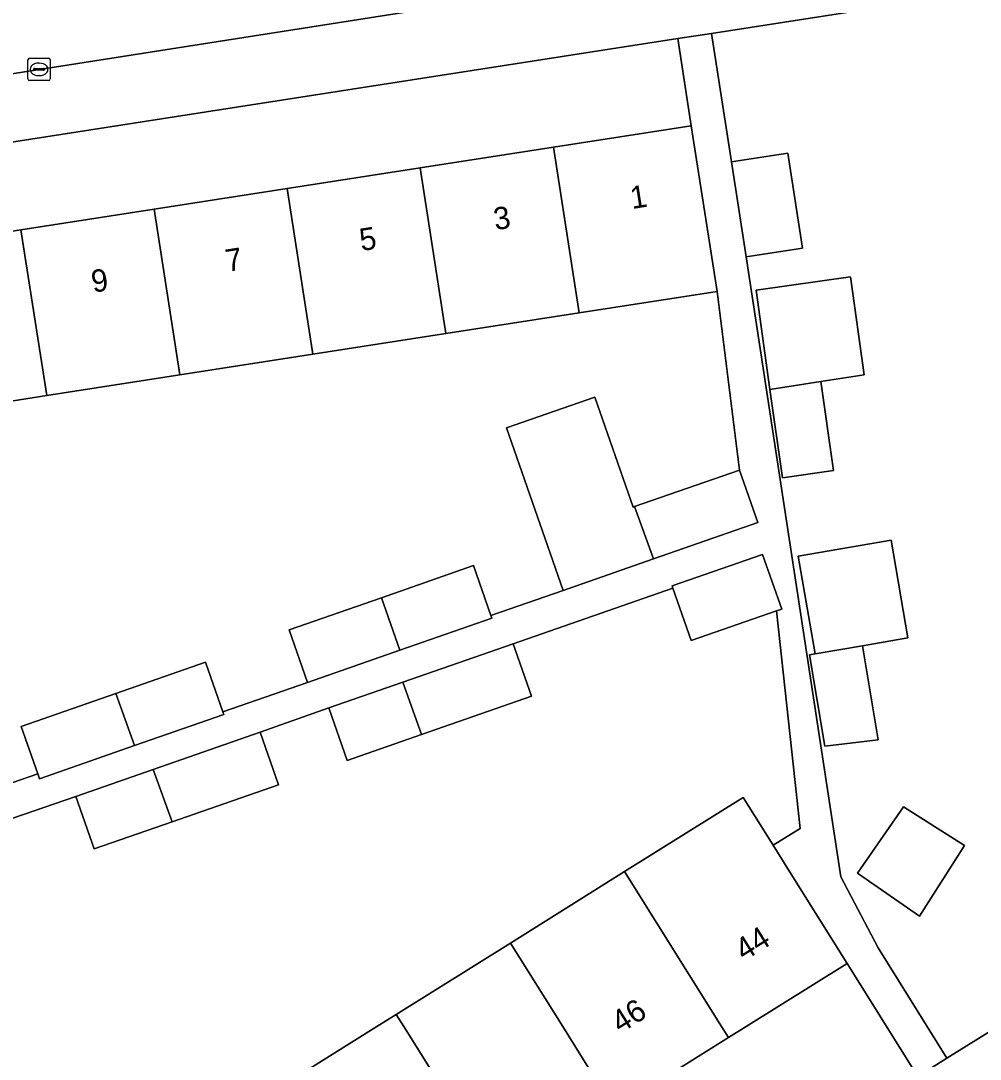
# Model space of a CAD drawing. Extents: x 160077 to 160948, y 386481 to 387498.
# Drawn here: x 160213.12 to 160256.07, y 387248.54 to 387295.04 of the extents above; entities that cross this region are included whole.
import ezdxf

# ---------------------------------------------------------------- set-up
doc = ezdxf.new("R2010")
doc.units = 0
for name, color, linetype in [('IMGEO_Erf', 7, 'Continuous'), ('IMGEO_Groenvoorziening', 7, 'Continuous'), ('IMGEO_Kolk', 7, 'Continuous'), ('IMGEO_Pand', 7, 'Continuous'), ('IMGEO_Pand_nummerreeks', 7, 'Continuous'), ('IMGEO_Voetpad_open', 7, 'Continuous')]:
    doc.layers.add(name, color=color, linetype=linetype)

msp = doc.modelspace()

# ---------------------------------------------------------------- linework, layer by layer
at = {"layer": 'IMGEO_Erf'}
for points in [[(160268.179, 387298.227), (160244.041, 387294.473), (160244.935, 387288.727), (160247.466, 387289.115), (160248.12, 387284.853), (160245.589, 387284.465), (160249.833, 387256.711), (160251.499, 387253.52), (160254.584, 387248.579), (160256.86, 387250), (160272.398, 387259.702)], [(160212.762, 387260.927), (160213.881, 387261.317), (160213.14, 387263.443), (160217.374, 387264.919), (160221.396, 387266.322), (160222.173, 387264.093), (160225.955, 387265.412), (160225.136, 387267.761), (160229.264, 387269.2), (160233.392, 387270.64), (160234.171, 387268.406), (160237.398, 387269.532), (160234.86, 387276.809), (160238.816, 387278.189), (160240.535, 387273.26), (160240.597, 387273.282), (160245.295, 387274.92), (160244.291, 387282.917), (160238.114, 387281.958), (160232.155, 387281.032), (160226.197, 387280.107), (160220.238, 387279.181), (160214.28, 387278.256), (160211.458, 387277.817)], [(160224.817, 387247.344), (160229.064, 387250), (160229.929, 387250.541), (160235.042, 387253.739), (160240.154, 387256.936), (160245.465, 387260.258), (160246.8, 387258.124), (160248.017, 387258.867), (160246.955, 387268.616), (160243.133, 387267.283), (160242.312, 387269.636), (160235.167, 387267.144), (160235.986, 387264.796), (160231.061, 387263.078), (160227.731, 387261.916), (160226.912, 387264.265), (160223.836, 387263.179), (160224.656, 387260.831), (160219.892, 387259.169), (160216.4, 387257.951), (160215.581, 387260.3), (160212.292, 387259.169)]]:
    msp.add_lwpolyline(points, dxfattribs=at)
for points in [[(160236.962, 387289.378), (160243.139, 387290.337), (160242.532, 387294.238), (160182.569, 387284.911), (160183.115, 387281.016), (160189.293, 387281.975), (160195.252, 387282.901), (160201.21, 387283.826), (160207.169, 387284.751), (160213.128, 387285.677), (160219.086, 387286.602), (160225.045, 387287.527), (160231.003, 387288.452)], [(160250.879, 387279.178), (160248.943, 387278.881), (160249.504, 387274.898), (160247.219, 387274.576), (160246.662, 387278.53), (160246.036, 387282.976), (160250.261, 387283.571)], [(160251.505, 387262.836), (160249.124, 387262.561), (160248.433, 387266.646), (160248.678, 387266.689), (160247.929, 387271.066), (160252.089, 387271.778), (160252.838, 387267.401), (160250.798, 387267.052)], [(160255.371, 387258.109), (160253.351, 387254.946), (160250.58, 387256.868), (160252.644, 387259.843)], [(160253.275, 387247.762), (160250.114, 387252.824), (160245.599, 387250), (160244.804, 387249.503), (160239.691, 387246.305), (160234.579, 387243.107), (160229.466, 387239.91), (160224.355, 387236.713), (160219.242, 387233.515), (160214.129, 387230.317), (160209.017, 387227.119), (160203.904, 387223.922), (160198.595, 387220.601), (160201.816, 387215.631)]]:
    msp.add_lwpolyline(points, close=True, dxfattribs=at)
at = {"layer": 'IMGEO_Groenvoorziening'}
msp.add_lwpolyline([(160240.999, 387304.084), (160205.719, 387298.712), (160206.789, 387291.743), (160242.066, 387297.269)], close=True, dxfattribs=at)
at = {"layer": 'IMGEO_Kolk'}
for p, q in [((160213.511, 387293.361), (160214.363, 387293.361)), ((160213.436, 387292.435), (160213.436, 387293.287)), ((160213.695, 387292.855), (160213.695, 387292.867)), ((160213.738, 387292.904), (160214.136, 387292.904)), ((160213.924, 387293.141), (160213.949, 387293.141)), ((160214.179, 387292.867), (160214.179, 387292.855)), ((160214.437, 387293.287), (160214.437, 387292.435)), ((160214.133, 387292.818), (160213.735, 387292.818)), ((160213.947, 387292.581), (160213.922, 387292.581)), ((160214.363, 387292.361), (160213.511, 387292.361))]:
    msp.add_line(p, q, dxfattribs=at)
for points in [[(160213.511, 387293.361), (160214.363, 387293.361)], [(160213.436, 387292.435), (160213.436, 387293.287)], [(160214.437, 387293.287), (160214.437, 387292.435)], [(160214.363, 387292.361), (160213.511, 387292.361)]]:
    msp.add_lwpolyline(points, dxfattribs=at)
for centre, radius, start, end in [((160213.513, 387293.285), 0.0765, 91.552, 178.448), ((160213.513, 387293.285), 0.0765, 91.552, 178.448), ((160214.361, 387293.285), 0.0765, 1.552, 88.448), ((160214.361, 387293.285), 0.0765, 1.552, 88.448), ((160213.735, 387292.864), 0.0403, 85.8775, 175.7526), ((160213.732, 387292.854), 0.0366, 178.938, 274.7102), ((160214.136, 387292.861), 0.043, 264.8664, 352.4533), ((160214.14, 387292.866), 0.0386, 1.7309, 96.639), ((160213.513, 387292.437), 0.0765, 181.552, 268.448), ((160213.513, 387292.437), 0.0765, 181.552, 268.448), ((160214.361, 387292.437), 0.0765, 271.552, 358.448), ((160214.361, 387292.437), 0.0765, 271.552, 358.448)]:
    msp.add_arc(centre, radius, start, end, dxfattribs=at)
for centre, major_axis, ratio, start_param, end_param in [((160213.923, 387292.861), (-0.387, 0.002), 0.722429, 4.712389, 7.853982), ((160213.948, 387292.861), (-0.39, 0.002), 0.717154, 1.570796, 4.712389)]:
    msp.add_ellipse(centre, major_axis=major_axis, ratio=ratio, start_param=start_param, end_param=end_param, dxfattribs=at)
at = {"layer": 'IMGEO_Pand'}
for points in [[(160238.114, 387281.958), (160244.291, 387282.917), (160243.906, 387285.397), (160243.139, 387290.337), (160236.962, 387289.378)], [(160236.962, 387289.378), (160231.003, 387288.452), (160232.155, 387281.032), (160238.114, 387281.958)], [(160248.12, 387284.853), (160247.466, 387289.115), (160244.935, 387288.727), (160245.589, 387284.465)], [(160226.197, 387280.107), (160232.155, 387281.032), (160231.003, 387288.452), (160225.045, 387287.527)], [(160225.045, 387287.527), (160219.086, 387286.602), (160220.238, 387279.181), (160226.197, 387280.107)], [(160219.086, 387286.602), (160213.128, 387285.677), (160214.28, 387278.256), (160220.238, 387279.181)], [(160213.128, 387285.677), (160207.169, 387284.751), (160208.321, 387277.33), (160208.815, 387274.149), (160211.952, 387274.636), (160211.458, 387277.817), (160214.28, 387278.256)], [(160250.261, 387283.571), (160246.036, 387282.976), (160246.662, 387278.53), (160248.943, 387278.881), (160250.879, 387279.178)], [(160248.943, 387278.881), (160246.662, 387278.53), (160247.219, 387274.576), (160249.504, 387274.898)], [(160240.535, 387273.26), (160238.816, 387278.189), (160234.86, 387276.809), (160237.398, 387269.532), (160241.439, 387270.941), (160240.597, 387273.282)], [(160246.114, 387272.572), (160245.295, 387274.92), (160240.597, 387273.282), (160241.439, 387270.941)], [(160252.089, 387271.778), (160247.929, 387271.066), (160248.678, 387266.689), (160250.798, 387267.052), (160252.838, 387267.401)], [(160246.332, 387271.142), (160242.28, 387269.729), (160242.312, 387269.636), (160243.133, 387267.283), (160246.955, 387268.616), (160247.185, 387268.696)], [(160233.392, 387270.64), (160229.264, 387269.2), (160230.083, 387266.852), (160234.211, 387268.292), (160234.171, 387268.406)], [(160225.955, 387265.412), (160230.083, 387266.852), (160229.264, 387269.2), (160225.136, 387267.761)], [(160235.986, 387264.796), (160235.167, 387267.144), (160230.219, 387265.418), (160231.061, 387263.078)], [(160250.798, 387267.052), (160248.678, 387266.689), (160248.433, 387266.646), (160249.124, 387262.561), (160251.505, 387262.836)], [(160221.396, 387266.322), (160217.374, 387264.919), (160218.216, 387262.579), (160222.215, 387263.974), (160222.173, 387264.093)], [(160226.912, 387264.265), (160227.731, 387261.916), (160231.061, 387263.078), (160230.219, 387265.418)], [(160217.374, 387264.919), (160213.14, 387263.443), (160213.881, 387261.317), (160213.959, 387261.094), (160218.216, 387262.579)], [(160224.656, 387260.831), (160223.836, 387263.179), (160219.05, 387261.51), (160219.892, 387259.169)], [(160215.581, 387260.3), (160216.4, 387257.951), (160219.892, 387259.169), (160219.05, 387261.51)], [(160247.463, 387257.064), (160246.8, 387258.124), (160245.465, 387260.258), (160240.154, 387256.936), (160244.493, 387250), (160244.804, 387249.503), (160245.599, 387250), (160250.114, 387252.824)], [(160253.351, 387254.946), (160255.371, 387258.109), (160252.644, 387259.843), (160250.58, 387256.868)], [(160237.38, 387250), (160239.691, 387246.305), (160244.804, 387249.503), (160244.493, 387250), (160240.154, 387256.936), (160235.042, 387253.739)], [(160235.042, 387253.739), (160229.929, 387250.541), (160230.268, 387250), (160234.579, 387243.107), (160239.691, 387246.305), (160237.38, 387250)], [(160230.268, 387250), (160229.929, 387250.541), (160229.064, 387250), (160224.817, 387247.344), (160229.466, 387239.91), (160234.579, 387243.107)]]:
    msp.add_lwpolyline(points, close=True, dxfattribs=at)
at = {"layer": 'IMGEO_Voetpad_open'}
msp.add_lwpolyline([(160240.101, 387309.817), (160240.167, 387309.392), (160240.999, 387304.084), (160242.066, 387297.269), (160206.789, 387291.743), (160205.719, 387298.712), (160204.888, 387304.123), (160204.844, 387304.42)], close=True, dxfattribs=at)
for points in [[(160181.704, 387290.247), (160182.569, 387284.911), (160242.532, 387294.238), (160244.041, 387294.473), (160268.179, 387298.227), (160267.225, 387303.929)], [(160212.292, 387259.169), (160215.581, 387260.3), (160219.05, 387261.51), (160223.836, 387263.179), (160226.912, 387264.265), (160230.219, 387265.418), (160235.167, 387267.144), (160242.312, 387269.636), (160242.28, 387269.729), (160246.332, 387271.142), (160247.185, 387268.696), (160246.955, 387268.616), (160248.017, 387258.867), (160246.8, 387258.124), (160247.463, 387257.064), (160250.114, 387252.824), (160253.275, 387247.762), (160254.584, 387248.579), (160251.499, 387253.52), (160249.833, 387256.711), (160245.589, 387284.465), (160244.935, 387288.727), (160244.041, 387294.473), (160242.532, 387294.238), (160243.139, 387290.337), (160243.906, 387285.397), (160244.291, 387282.917), (160245.295, 387274.92), (160246.114, 387272.572), (160241.439, 387270.941), (160237.398, 387269.532), (160234.171, 387268.406), (160234.211, 387268.292), (160230.083, 387266.852), (160225.955, 387265.412), (160222.173, 387264.093), (160222.215, 387263.974), (160218.216, 387262.579), (160213.959, 387261.094), (160213.881, 387261.317), (160212.762, 387260.927)], [(160272.398, 387259.702), (160256.86, 387250), (160254.584, 387248.579), (160253.275, 387247.762), (160201.816, 387215.631), (160200.429, 387214.746), (160199.92, 387214.428), (160196.955, 387212.573), (160189.118, 387207.631), (160183.618, 387204.16)]]:
    msp.add_lwpolyline(points, dxfattribs=at)

# ---------------------------------------------------------------- texts
at = {"layer": 'IMGEO_Pand_nummerreeks'}
for s, rotation, p in [('1', 8.8268, (160240.481, 387286.605)), ('3', 8.8268, (160234.366, 387285.656)), ('5', 8.8268, (160228.364, 387284.724)), ('7', 8.8268, (160222.362, 387283.792)), ('9', 8.8268, (160216.359, 387282.86)), ('44', 32.0226, (160245.501, 387252.912)), ('46', 32.2425, (160239.965, 387249.669))]:
    msp.add_text(s, height=1, rotation=rotation, dxfattribs=at).set_placement(p)

doc.saveas('drawing.dxf')
